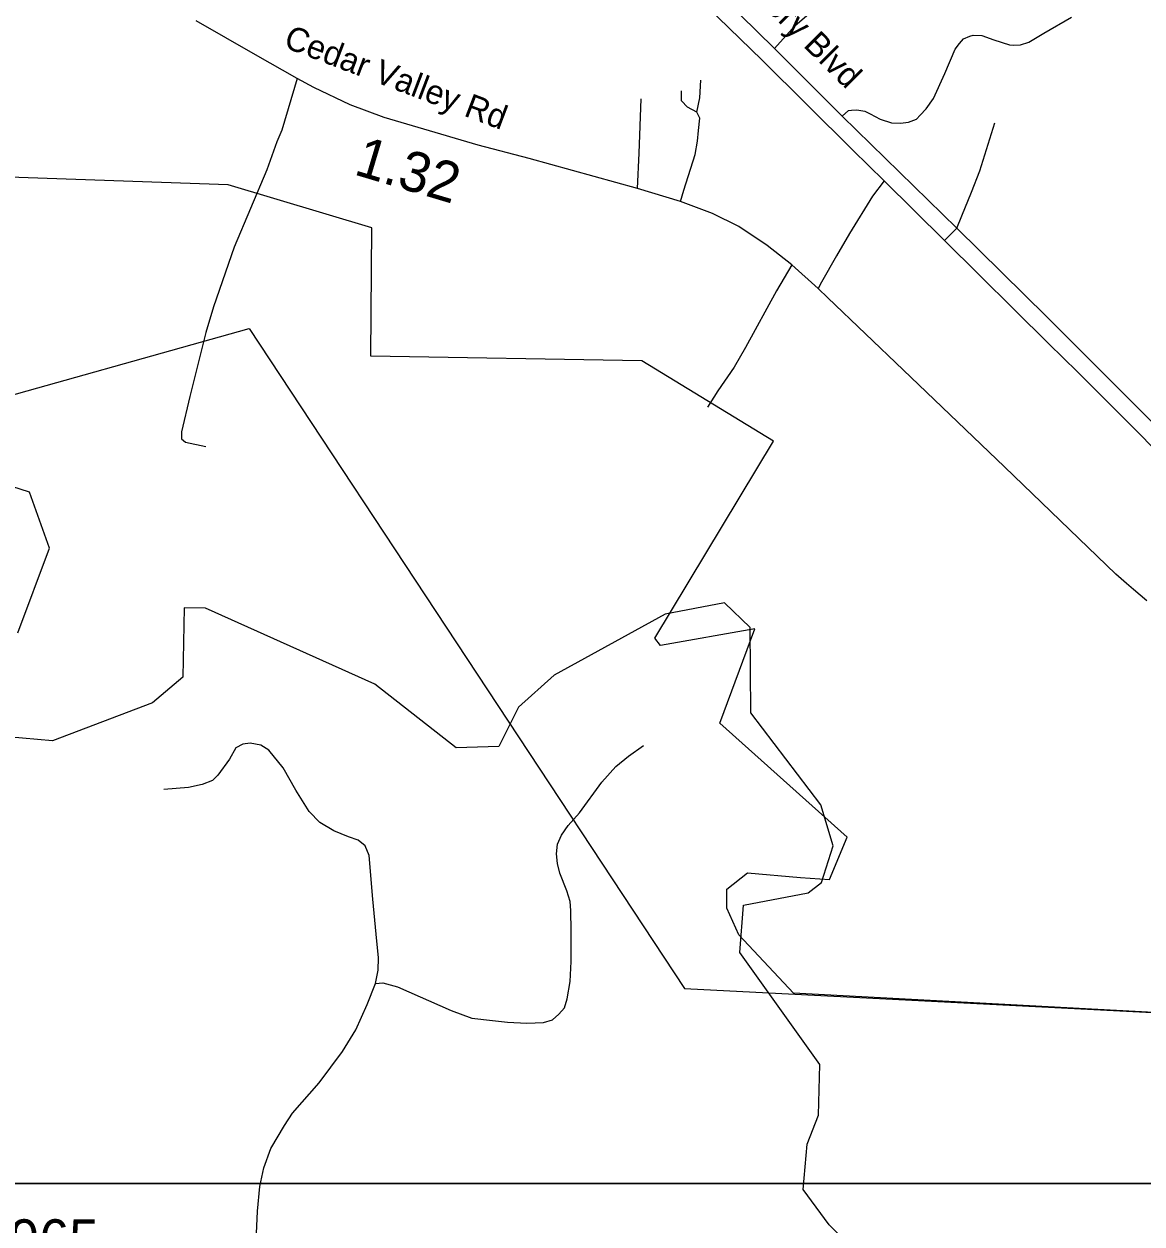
# Model space of a CAD drawing. Extents: x 1159738 to 1321356, y 736314 to 882035.
# Drawn here: x 1266364 to 1269853, y 766631 to 770374 of the extents above; entities that cross this region are included whole.
import ezdxf

# ---------------------------------------------------------------- set-up
doc = ezdxf.new("R2010")
doc.units = 0
for name, color, linetype in [('Exist Boundary Political City Limit New', 7, 'Continuous'), ('Exist Hydrographic Creek Single Shore', 7, 'Continuous'), ('Exist Road Non-System Type 51', 7, 'Continuous'), ('Exist Road Primary US Divided Attributed', 7, 'Continuous'), ('Exist Road Primary US Label', 7, 'Continuous'), ('Exist Road Secondary Mileage Hundredths English Label', 7, 'Continuous'), ('Exist Road Secondary Type 51 Attributed', 7, 'Continuous'), ('Exist Road Secondary Type 51 Label', 7, 'Continuous'), ('Exist Road Secondary Type 51 Number Label', 7, 'Continuous'), ('Map Preparation Boundary City Limit Buffer Line', 7, 'Continuous'), ('Map Preparation Inset Cut Line', 7, 'Continuous')]:
    doc.layers.add(name, color=color, linetype=linetype)

msp = doc.modelspace()

# ---------------------------------------------------------------- linework, layer by layer
at = {"layer": 'Exist Boundary Political City Limit New'}
for points in [[(1269986.4, 767284.9), (1268765.1, 767350.1), (1268594.9, 767532.3), (1268556.9, 767615.5), (1268556.9, 767674.9), (1268622, 767726), (1268786.7, 767711.3), (1268877.3, 767705.2), (1268933.1, 767837.1), (1268535.6, 768192.7), (1268644.9, 768487.5), (1268350.3, 768435.6), (1268332.7, 768458.1), (1268702.9, 769072.4), (1268291.5, 769323.6), (1267446.1, 769337.6), (1267449.1, 769737.8), (1267001.2, 769871.7), (1266318, 769896.5), (1266044.5, 769981.8), (1265792.3, 769877.3)], [(1260127.9, 766946.1), (1260871.4, 766933.2), (1261094.9, 766804.1), (1261119.5, 767044.5), (1261149.6, 767207.9), (1261209.7, 767384.2), (1261291.4, 767509), (1261424.1, 767761.8), (1261514.3, 767705.8), (1261634.7, 767718.7), (1261798, 767783.3), (1261991.4, 767925.2), (1262133.3, 768084.3), (1262546.9, 768155.9), (1267067, 769424.4), (1268424.7, 767365), (1269986.4, 767284.9)]]:
    msp.add_lwpolyline(points, dxfattribs=at)
at = {"layer": 'Exist Hydrographic Creek Single Shore'}
for points in [[(1266345.5, 768474.7), (1266443.5, 768738.6), (1266381.5, 768913.8), (1265951.5, 769050.5)], [(1268843.5, 766970.4), (1268847.5, 767127.9), (1268597.5, 767477.5), (1268609.5, 767625), (1268810.5, 767663.6), (1268852.4, 767695.7), (1268888.5, 767809.8), (1268850.5, 767938.6), (1268632.5, 768225.3), (1268630.5, 768491.2), (1268549.5, 768568.3), (1268364.5, 768532.6), (1268018.5, 768342.7), (1267907.5, 768243.1), (1267845.4, 768119.6), (1267712.5, 768115.7), (1267458.5, 768314.5), (1266930.5, 768551.6), (1266864.5, 768552.9), (1266859.4, 768336.4), (1266765.4, 768256.1), (1266453.4, 768137.7), (1266312.5, 768150.4)], [(1269121.4, 766386.9), (1268876.5, 766628.3), (1268795.5, 766738.2), (1268807.5, 766879.2), (1268843.5, 766970.4)]]:
    msp.add_lwpolyline(points, dxfattribs=at)
at = {"layer": 'Exist Road Non-System Type 51'}
for points in [[(1268705.8, 770297.6), (1268770.6, 770369.4), (1268812.8, 770405.4), (1268848.7, 770431.9), (1268882.3, 770450.7)], [(1268917.4, 770086.8), (1268937, 770104), (1268946.3, 770105.5), (1268962.7, 770106.3), (1268987.7, 770102.4), (1269004.9, 770093.8), (1269035.4, 770077.4), (1269071.4, 770065.7), (1269098.7, 770064.1), (1269123.7, 770067.2), (1269148.7, 770076.6), (1269160.5, 770089.1), (1269179.2, 770109.4), (1269201.9, 770141.5), (1269237, 770219.7), (1269269.7, 770295.2), (1269283, 770313.2), (1269295.5, 770327.3), (1269315, 770335.9), (1269325.9, 770339), (1269352.5, 770337.5), (1269390.8, 770324.9), (1269439, 770308.4), (1269452.3, 770307.6), (1269473.4, 770308.4), (1269499.2, 770317), (1269546.8, 770345.1), (1269632.8, 770395.2)], [(1267216.5, 770204.2), (1267168.8, 770042.8), (1267153.4, 770005.9), (1267122.1, 769919.2), (1267019.9, 769677.9), (1266956, 769491.3), (1266931.9, 769411.6), (1266881.6, 769211.6), (1266856.1, 769102.1), (1266855.3, 769079.6), (1266868.1, 769069), (1266931.2, 769055.5)], [(1268463.7, 770098.9), (1268473, 770143.6), (1268476.1, 770199)], [(1268463.7, 770098.9), (1268434.5, 770114.3), (1268416, 770134.4), (1268416, 770165.1)], [(1268278.3, 769860.3), (1268283.7, 769971.1), (1268289.8, 770140.5)], [(1268412.2, 769820.1), (1268423.4, 769855.3), (1268458, 769967.3), (1268465.3, 770008.1), (1268468.4, 770042), (1268473, 770080.5), (1268463.7, 770098.9)], [(1269275.1, 769737.1), (1269290.2, 769775.4), (1269321, 769849.7), (1269346.2, 769915.7), (1269393.9, 770065.5)], [(1269047.7, 769885.1), (1269012, 769837), (1268939.7, 769720.6), (1268899.6, 769651.1), (1268853, 769568.7), (1268841.7, 769548.6)], [(1269275.1, 769737.1), (1269236.2, 769698.3)], [(1268760.2, 769622.6), (1268712.4, 769541.4), (1268615.5, 769365.2), (1268579.8, 769303.9), (1268528.9, 769229.6), (1268496.5, 769179)], [(1267460.8, 767380.4), (1267469.1, 767422.3), (1267470.2, 767460.8), (1267462.7, 767534.6), (1267453.1, 767643.6), (1267441.3, 767779.7), (1267428.4, 767809.7), (1267407.1, 767827.9), (1267377.2, 767838.5), (1267331.2, 767856.7), (1267287.4, 767883.4), (1267254.3, 767917.7), (1267212.6, 767983.9), (1267173.1, 768053.4), (1267128.5, 768108.5), (1267102.9, 768124.5), (1267069.7, 768130.9), (1267047.3, 768127.7), (1267024.9, 768116), (1267005.6, 768080.7), (1266969.3, 768030.5), (1266952.2, 768014.4), (1266920.2, 768001.6), (1266877.5, 767992), (1266800.5, 767985.6)], [(1267460.8, 767380.4), (1267483.6, 767382.9), (1267529.5, 767370.1), (1267697.2, 767296.3), (1267761.3, 767272.8), (1267826.5, 767265.3), (1267872.4, 767260), (1267933.3, 767256.8), (1267985.7, 767258.9), (1268013.4, 767267.5), (1268032.7, 767284.6), (1268050.8, 767304.9), (1268059.4, 767332.7), (1268067.9, 767387.2), (1268071.1, 767449.2), (1268071.1, 767545.4), (1268070.8, 767608.8), (1268068.6, 767636.6), (1268058, 767669.8), (1268036.6, 767725.4), (1268029.1, 767755.3), (1268025.9, 767785.2), (1268029.1, 767815.2), (1268040.9, 767843), (1268062.2, 767874), (1268097.5, 767913.5), (1268166.8, 768009.3), (1268210.6, 768057.4), (1268250.1, 768089.5), (1268297.1, 768123.7)], [(1267075.6, 766253.2), (1267082.6, 766440.2), (1267092.5, 766670.6), (1267100.2, 766747.4), (1267112.2, 766805.4), (1267134.9, 766865.6), (1267176.6, 766937.9), (1267202.1, 766976.8), (1267285.5, 767071.4), (1267357.6, 767169.1), (1267400, 767236.6), (1267435.3, 767315.2), (1267460.8, 767380.4)]]:
    msp.add_lwpolyline(points, dxfattribs=at)
at = {"layer": 'Exist Road Primary US Divided Attributed'}
for points in [[(1270573.5, 768377.3), (1270339.2, 768638.2), (1270278.4, 768705.3), (1270105, 768897.4), (1269914.2, 769101.4), (1269555.4, 769460.2), (1269275.1, 769737.1), (1268917.4, 770086.8), (1268705.8, 770297.6), (1268492.9, 770507.4), (1268131.3, 770865.9), (1267929.9, 771063.7), (1267876.7, 771115.6), (1267694.9, 771295.2), (1267434.2, 771552.9), (1267293.5, 771691.8), (1267145.4, 771838.3), (1266965.2, 772017.1), (1266794.3, 772190.9)], [(1266766.5, 772153.8), (1266911.9, 771993.9), (1267071.4, 771833.3), (1267175.4, 771730.2), (1267376.3, 771531.7), (1267649.6, 771262.3), (1267887.7, 771027.3), (1268096.9, 770829.1), (1268427.3, 770494.8), (1268666, 770262.4), (1268950.6, 769979.8), (1269047.7, 769885.1), (1269236.2, 769698.3), (1269562.3, 769376.5), (1269651.3, 769288.4), (1269850.9, 769088.9), (1269981.7, 768953.1), (1270242.7, 768665.8), (1270329.8, 768569.2), (1270547.7, 768325.9)]]:
    msp.add_lwpolyline(points, dxfattribs=at)
at = {"layer": 'Exist Road Secondary Type 51 Attributed'}
msp.add_lwpolyline([(1269868, 768574.2), (1269826.4, 768609.7), (1269804.7, 768628.2), (1269771.2, 768657.9), (1269423.5, 768992.3), (1269107, 769295.1), (1268872.8, 769520), (1268841.7, 769548.6), (1268760.2, 769622.6), (1268683, 769683.3), (1268595, 769742.4), (1268512.6, 769782.7), (1268412.2, 769820.1), (1268278.3, 769860.3), (1267940.5, 769954.6), (1267781.4, 769995.6), (1267594, 770050.8), (1267488.3, 770082.4), (1267381.9, 770121.3), (1267268.5, 770175.7), (1267216.5, 770204.2), (1267086.6, 770277.8), (1266901.2, 770384.2)], dxfattribs=at)
at = {"layer": 'Map Preparation Boundary City Limit Buffer Line'}
for points in [[(1269986.4, 767284.9), (1268765.1, 767350.1), (1268594.9, 767532.3), (1268556.9, 767615.5), (1268556.9, 767674.9), (1268622, 767726), (1268786.7, 767711.3), (1268877.3, 767705.2), (1268933.1, 767837.1), (1268535.6, 768192.7), (1268644.9, 768487.5), (1268350.3, 768435.6), (1268332.7, 768458.1), (1268702.9, 769072.4), (1268291.5, 769323.6), (1267446.1, 769337.6), (1267449.1, 769737.8), (1267001.2, 769871.7), (1266318, 769896.5), (1266044.5, 769981.8), (1265792.3, 769877.3)], [(1260127.9, 766946.1), (1260871.4, 766933.2), (1261094.9, 766804.1), (1261119.5, 767044.5), (1261149.6, 767207.9), (1261209.7, 767384.2), (1261291.4, 767509), (1261424.1, 767761.8), (1261514.3, 767705.8), (1261634.7, 767718.7), (1261798, 767783.3), (1261991.4, 767925.2), (1262133.3, 768084.3), (1262546.9, 768155.9), (1267067, 769424.4), (1268424.7, 767365), (1269986.4, 767284.9)]]:
    msp.add_lwpolyline(points, dxfattribs=at)
at = {"layer": 'Map Preparation Inset Cut Line'}
for points in [[(1213574.8, 811005.5), (1289258, 811005.5), (1289258, 782300.2), (1274049.2, 782296.9), (1274049.2, 766757), (1213574.8, 766757)], [(1232800.5, 766757), (1308483.8, 766757), (1308483.8, 738579.5), (1232800.5, 738579.5)]]:
    msp.add_lwpolyline(points, close=True, dxfattribs=at)

# ---------------------------------------------------------------- texts
at = {"layer": 'Exist Road Primary US Label'}
msp.add_text('Hickory Blvd', height=75, rotation=315.2882, dxfattribs=at).set_placement((1268535.7, 770559.7))
at = {"layer": 'Exist Road Secondary Mileage Hundredths English Label'}
msp.add_text('1.32', height=125, rotation=343.3837, dxfattribs=at).set_placement((1267390, 769905.7))
at = {"layer": 'Exist Road Secondary Type 51 Label'}
msp.add_text('Cedar Valley Rd', height=75, rotation=339.1782, dxfattribs=at).set_placement((1267170.9, 770302.5))
at = {"layer": 'Exist Road Secondary Type 51 Number Label'}
msp.add_text('1965', height=125, dxfattribs=at).set_placement((1266226.2, 766520.1))

doc.saveas('drawing.dxf')
